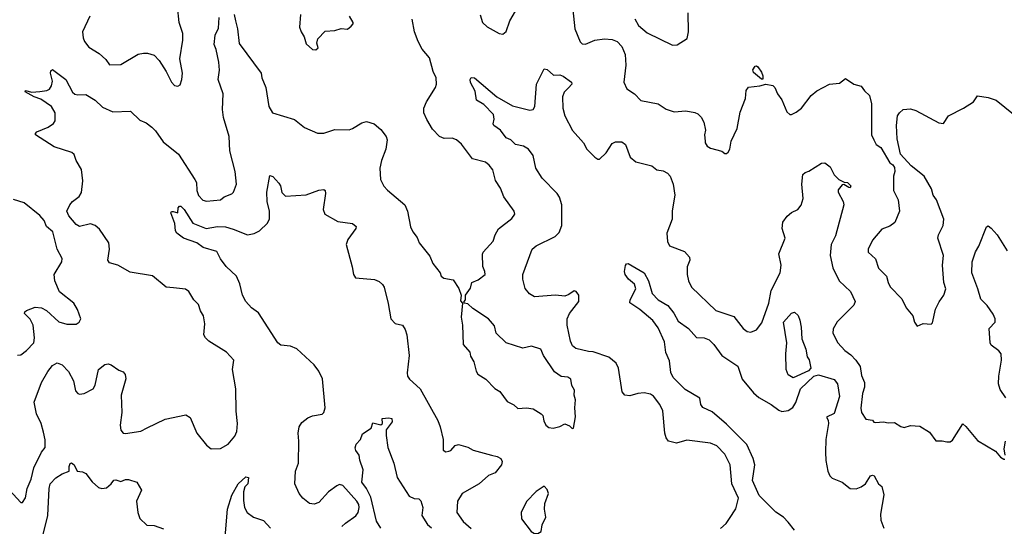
# Model space of a CAD drawing. Extents: x 2133461 to 2293071, y 753526 to 916327.
# Tile 432 of 459: x 2266498 to 2272707, y 864837 to 868032. Entities that reach past the tile are written whole.
import ezdxf

# ---------------------------------------------------------------- set-up
doc = ezdxf.new("R2010")
doc.units = 0

msp = doc.modelspace()

# ---------------------------------------------------------------- linework, layer by layer
at = {"layer": '0CON10XD'}
for points in [[(2266939.4, 868055), (2266894.3, 867955), (2266897.3, 867917.3), (2266906, 867895), (2266935, 867858.8), (2266999.1, 867819.1), (2267041.7, 867781.7), (2267065, 867747.5), (2267135, 867750), (2267245, 867813.8), (2267279.5, 867820.5), (2267305, 867820), (2267345, 867808), (2267376.7, 867775), (2267422, 867705), (2267455, 867637.5), (2267475, 867617.5), (2267495, 867612.5), (2267509.3, 867620.7), (2267521.2, 867655), (2267523.8, 867695), (2267508.6, 867785), (2267526.6, 867903.4), (2267526.7, 867945), (2267504.3, 868015), (2267493.1, 868115)], [(2269402.7, 868062.7), (2269416.2, 868015), (2269445, 867986.2), (2269522.5, 867945), (2269545, 867940), (2269565, 867956.7), (2269588.6, 868025), (2269638.6, 868111.4)], [(2269986.4, 868095), (2269999.1, 867975), (2270032.1, 867892.1), (2270045, 867880), (2270065, 867876.9), (2270125, 867903.5), (2270185, 867910.4), (2270235, 867906.2), (2270265, 867894.5), (2270295, 867862.9), (2270316.6, 867813.4), (2270320, 867745), (2270307.7, 867637.7), (2270326.2, 867595), (2270375, 867563.8), (2270415, 867522.5), (2270525, 867500.6), (2270575, 867468.1), (2270625, 867451.9), (2270697.9, 867457.9), (2270755, 867447.5), (2270775, 867438), (2270795, 867416.7), (2270812, 867385), (2270823.8, 867335), (2270816.7, 867305), (2270820, 867265), (2270820, 867255), (2270833.8, 867235), (2270855, 867221.2), (2270925, 867203.3), (2270945, 867187.5), (2270955, 867187.5), (2270965, 867197.5), (2270976.2, 867215), (2270984.5, 867265.5), (2271022.9, 867345), (2271041.7, 867448.3), (2271074.5, 867535), (2271079.2, 867585), (2271093, 867607), (2271165, 867614.4), (2271204, 867626), (2271246.6, 867616.6), (2271260, 867605), (2271277.1, 867565), (2271305, 867526.7), (2271335, 867450), (2271355, 867433.3), (2271365, 867433.3), (2271395, 867448), (2271428, 867475), (2271490, 867555), (2271525, 867584.4), (2271605, 867625.6), (2271667.3, 867632.7), (2271705, 867661.2), (2271757.5, 867625), (2271803.6, 867613.6), (2271825, 867582.5), (2271856.2, 867555), (2271868.8, 867501.2), (2271870, 867305), (2271883.8, 867275), (2271900, 867245), (2271927.5, 867225), (2271985, 867130), (2272005, 867117.5), (2272015, 867100), (2272017.5, 867075), (2272007.5, 867045), (2272008, 866955), (2272037.1, 866895), (2272045.6, 866825), (2272016.6, 866753.4), (2271985, 866730), (2271935, 866711.2), (2271875, 866641.2), (2271849.4, 866585), (2271848, 866565), (2271894.4, 866524.4), (2271913.8, 866465), (2271963.8, 866415), (2271974, 866375), (2271988.3, 866348.3), (2272061.7, 866271.7), (2272088.8, 866215), (2272130, 866165), (2272140, 866125), (2272158.3, 866098.3), (2272195, 866116.7), (2272245, 866112.5), (2272255, 866120), (2272274.2, 866205.8), (2272296.4, 866253.6), (2272326.7, 866295), (2272337.5, 866335), (2272326, 866375), (2272317.1, 866485), (2272324, 866545), (2272288.6, 866655), (2272291.4, 866675), (2272321.4, 866735), (2272325.8, 866775), (2272278.8, 866895), (2272258, 866925), (2272248, 866965), (2272202.5, 867045), (2272120.2, 867110.2), (2272053.1, 867183.1), (2272031.7, 867281.7), (2272026.5, 867365), (2272034.5, 867425), (2272045.7, 867445), (2272070, 867465), (2272115, 867470.5), (2272149.8, 867459.8), (2272295, 867382), (2272323.6, 867376.4), (2272355, 867426.2), (2272450, 867475), (2272512.5, 867515), (2272538.3, 867551.7), (2272605, 867540.8), (2272656.7, 867525), (2272875, 867347.5)], [(2266722, 867395), (2266721.9, 867445), (2266698.1, 867485), (2266630.4, 867530.4), (2266588.8, 867545), (2266532.7, 867577.3), (2266535, 867586), (2266575, 867576), (2266625, 867578.6), (2266670, 867585), (2266685, 867593.3), (2266698.8, 867615), (2266705.7, 867644.3), (2266691.9, 867695), (2266695, 867710), (2266705, 867718.8), (2266788.6, 867655), (2266830, 867575), (2266845, 867562.5), (2266865, 867557.5), (2266915, 867560), (2266973.8, 867525), (2267020.5, 867480.5), (2267085, 867450), (2267195.9, 867455.9), (2267255, 867398), (2267295, 867380.6), (2267330.8, 867355), (2267355, 867330.8), (2267402.4, 867262.4), (2267498.5, 867185), (2267602.2, 867025), (2267612.2, 867005), (2267614.4, 866955), (2267625, 866923.8), (2267653.4, 866893.4), (2267675, 866887.5), (2267764.1, 866895.9), (2267787.5, 866915), (2267835, 866934), (2267846, 866945), (2267866, 866995), (2267857.1, 867075), (2267823.1, 867205), (2267818.9, 867295), (2267783.1, 867415), (2267777.1, 867465), (2267780.5, 867565), (2267749.5, 867655), (2267757.3, 867712.7), (2267754.6, 867764.6), (2267736.9, 867845), (2267724.2, 867875.8), (2267730.8, 867935), (2267751.3, 867978.7), (2267755.6, 868045)], [(2267851.4, 868065), (2267858.9, 868025), (2267872.2, 867975), (2267882.2, 867882.2), (2268021.2, 867695), (2268025.8, 867665), (2268050.8, 867605), (2268068.1, 867485), (2268092, 867445), (2268231.9, 867401.9), (2268295, 867352.9), (2268375, 867316.9), (2268415, 867316.5), (2268485, 867338.8), (2268575, 867338.5), (2268596, 867345), (2268655, 867381.4), (2268685, 867389.2), (2268734.4, 867374.4), (2268775, 867340), (2268808.6, 867295), (2268815.7, 867275), (2268807.1, 867215), (2268778.6, 867145), (2268770, 867095), (2268774.2, 867025), (2268795, 866982.5), (2268817.1, 866957.1), (2268927.5, 866865), (2268944, 866825), (2268962, 866725), (2268976.2, 866695), (2269005, 866657.5), (2269016.7, 866625), (2269085, 866540), (2269104.3, 866494.3), (2269148.8, 866435), (2269156.7, 866415), (2269172.7, 866402.7), (2269230.7, 866390.7), (2269267.7, 866337.7), (2269282.5, 866295), (2269278.3, 866258.3), (2269290, 866245), (2269282.5, 866155), (2269290, 866105), (2269293.9, 865983.9), (2269335.7, 865935.7), (2269340, 865910), (2269361.2, 865875), (2269376.1, 865816.1), (2269387, 865797), (2269436.7, 865765), (2269495, 865706.7), (2269525, 865687.5), (2269572.5, 865625), (2269615, 865603.3), (2269639.3, 865579.3), (2269695, 865583.3), (2269735, 865577.5), (2269786.1, 865546.1), (2269797.5, 865535), (2269802.7, 865502.7), (2269816.7, 865475), (2269835, 865460), (2269863, 865457), (2269905, 865467.5), (2269935, 865482.5), (2269965, 865470), (2269983, 865453), (2269990, 865455), (2270003, 865527), (2269998.8, 865585), (2270003.8, 865635), (2269993.8, 865665), (2269996.7, 865695), (2269980, 865725), (2269974, 865764), (2269955, 865778), (2269912.1, 865782.1), (2269871.5, 865811.5), (2269801.2, 865915), (2269783.6, 865953.6), (2269725, 865973.3), (2269670.7, 865960.7), (2269565, 865993.8), (2269502.5, 866055), (2269492.4, 866102.4), (2269455, 866145.8), (2269355, 866210), (2269325, 866240), (2269300, 866245), (2269300, 866255), (2269310, 866265), (2269310, 866295), (2269340.7, 866339.3), (2269350, 866375), (2269388.3, 866391.7), (2269432.5, 866425), (2269431.2, 866445), (2269418.8, 866475), (2269416.1, 866553.9), (2269421.2, 866565), (2269484.2, 866635), (2269495.7, 866675), (2269516.7, 866713.3), (2269600.8, 866779.2), (2269620, 866805), (2269616.7, 866825), (2269550, 866915), (2269529.3, 866969.3), (2269498.3, 867018.3), (2269480.8, 867085), (2269459.2, 867115), (2269434.4, 867134.4), (2269353.8, 867155), (2269285, 867248), (2269252.5, 867275), (2269225.9, 867285.9), (2269175, 867283.8), (2269145, 867296), (2269100.9, 867340.9), (2269065, 867402.5), (2269047.1, 867445), (2269046.4, 867475), (2269063.3, 867515), (2269120.6, 867605), (2269126.5, 867625), (2269123.6, 867665), (2269104.5, 867705), (2269081.3, 867791.3), (2269035.4, 867845.4), (2269010, 867895), (2268988.6, 867955), (2268972, 868035)], [(2268268.8, 868065), (2268262.5, 867985), (2268272.5, 867955), (2268292.5, 867925), (2268305, 867880), (2268345, 867843.3), (2268365, 867842.5), (2268380, 867855), (2268372.5, 867885), (2268378.3, 867911.7), (2268425, 867960), (2268485, 867963.3), (2268525, 867976.7), (2268565, 867972.5), (2268589.3, 867990.7), (2268600, 868005), (2268600, 868015), (2268577.5, 868055)], [(2270377.8, 868037.8), (2270399.4, 867995), (2270455, 867948.8), (2270615, 867871.2), (2270645, 867872.5), (2270706.4, 867913.6), (2270716, 867955), (2270714.2, 868075.8)], [(2269792.2, 867032.2), (2269753.6, 867095), (2269735.6, 867175), (2269707.1, 867215), (2269675, 867234.4), (2269625, 867246), (2269594.3, 867274.3), (2269565, 867288), (2269529.2, 867335), (2269488.8, 867365), (2269484, 867375), (2269489.2, 867405), (2269485.7, 867435), (2269425, 867497.1), (2269378.8, 867525), (2269371.3, 867581.3), (2269340, 867635), (2269338.8, 867655), (2269345, 867666.7), (2269366.7, 867665), (2269506, 867545), (2269605, 867488), (2269715, 867462), (2269735, 867466.7), (2269746, 867485), (2269756.4, 867625), (2269805, 867721.2), (2269825, 867718.8), (2269865, 867681.2), (2269905, 867684.2), (2269925, 867676.9), (2269977.9, 867637.9), (2269980.8, 867625), (2269958.3, 867601.7), (2269930.6, 867575), (2269921.9, 867545), (2269923.2, 867473.2), (2269935.7, 867425), (2269983.9, 867333.9), (2270053.8, 867255), (2270073.8, 867215), (2270125, 867166), (2270143.2, 867153.2), (2270155, 867152.5), (2270196.8, 867193.2), (2270235, 867251.2), (2270255, 867261.4), (2270295, 867262.5), (2270317.5, 867245), (2270347.5, 867165), (2270382.5, 867135), (2270485, 867111.2), (2270515, 867086.2), (2270555, 867078.8), (2270582.5, 867065), (2270600, 867045), (2270618, 866995), (2270628.6, 866925), (2270613.2, 866826.8), (2270613.5, 866775), (2270578.1, 866685), (2270582.3, 866632.3), (2270595.8, 866605.8), (2270690.3, 866570.3), (2270722.5, 866535), (2270724.3, 866515), (2270706.6, 866473.4), (2270706.7, 866425), (2270715.5, 866385.5), (2270734.2, 866345), (2270888.7, 866198.7), (2271000.9, 866160.9), (2271061.2, 866085), (2271085, 866066.2), (2271107.7, 866062.3), (2271145, 866076.2), (2271178.7, 866121.3), (2271221.2, 866245), (2271237.3, 866325), (2271293.6, 866435), (2271299.1, 866485), (2271284.3, 866555.7), (2271324.4, 866655), (2271306.7, 866715), (2271310, 866755), (2271337, 866793), (2271365, 866815.6), (2271405.4, 866834.6), (2271425, 866862), (2271439.6, 866905), (2271430, 866995), (2271436.2, 867055), (2271450.6, 867069.4), (2271475, 867075.8), (2271555, 867126.7), (2271575, 867130), (2271608.8, 867105), (2271634.2, 867054.2), (2271663.8, 867025), (2271696.7, 867006.7), (2271717.5, 867005), (2271740, 866985), (2271735, 866972.5), (2271727, 866973), (2271695, 866992.5), (2271685, 866990), (2271660.2, 866959.8), (2271660, 866945), (2271691.9, 866885), (2271695.8, 866865), (2271641.7, 866668.3), (2271614.7, 866615), (2271609.1, 866545), (2271626.2, 866466.2), (2271665, 866385.8), (2271736.9, 866316.9), (2271765.6, 866255), (2271757.9, 866232.1), (2271652.6, 866127.4), (2271628, 866082), (2271626.7, 866055), (2271658.1, 865995), (2271700.8, 865945), (2271738.3, 865918.3), (2271770, 865885), (2271798.8, 865845), (2271807.4, 865787.4), (2271825.6, 865745), (2271825.6, 865715), (2271813.8, 865675), (2271802.5, 865582.5), (2271805.7, 865555), (2271833.8, 865513.8), (2271875, 865506.7), (2271883.9, 865493.9), (2271895, 865491.2), (2271945, 865496.7), (2271975, 865489.2), (2272015, 865492.5), (2272055, 865465.8), (2272075, 865459.4), (2272115, 865472.5), (2272175, 865468), (2272235, 865430), (2272275, 865376.7), (2272315, 865376.7), (2272345, 865368.8), (2272365, 865370), (2272379.5, 865380.5), (2272445, 865482.5), (2272465, 865466.7), (2272538.3, 865378.3), (2272650.7, 865310.7), (2272683.6, 865273.6), (2272705, 865260), (2272710, 865260)], [(2271175, 867656.7), (2271125, 867700), (2271120.8, 867715), (2271135, 867738), (2271145, 867742), (2271153.8, 867735), (2271175, 867702), (2271185, 867677.5), (2271185, 867657.5), (2271175, 867656.7)], [(2266433.8, 865065), (2266505, 864987.5), (2266515, 864987.5), (2266533.9, 865016.1), (2266544.2, 865075), (2266569.5, 865135), (2266586.9, 865205), (2266635, 865303.8), (2266658.9, 865335), (2266658.6, 865381.4), (2266648.5, 865431.5), (2266634.4, 865485.6), (2266603.3, 865546.7), (2266590.2, 865619.8), (2266636.3, 865743.7), (2266675, 865814), (2266705, 865851.4), (2266735, 865867.1), (2266765, 865855.7), (2266805, 865814.4), (2266837.7, 865755), (2266850.5, 865690.5), (2266864.5, 865674.5), (2266875, 865671.4), (2266905, 865675.6), (2266961.4, 865705), (2266975, 865726.7), (2266994.5, 865825), (2267035, 865857.1), (2267055, 865860.8), (2267075, 865855.8), (2267122.6, 865822.6), (2267150.8, 865810.8), (2267164.1, 865794.1), (2267167, 865767), (2267137.3, 865665), (2267142.9, 865555), (2267131.9, 865475), (2267135, 865443.3), (2267150, 865425), (2267165, 865422.5), (2267262.7, 865437.3), (2267302.1, 865457.9), (2267415, 865512), (2267545, 865540), (2267572.3, 865522.3), (2267615, 865423.8), (2267675, 865348.8), (2267705, 865326.7), (2267765, 865328), (2267812.5, 865355), (2267855.3, 865404.7), (2267867.2, 865435), (2267871.9, 865485), (2267862.2, 865562.2), (2267860.5, 865705), (2267840, 865825), (2267847.5, 865885), (2267801.2, 865935), (2267690, 866005), (2267670, 866025), (2267660, 866045), (2267666, 866115), (2267656.2, 866165), (2267638.8, 866195), (2267626.6, 866236.6), (2267596.7, 866265), (2267565, 866318.8), (2267542.7, 866332.7), (2267468.3, 866341.7), (2267421.2, 866345), (2267335, 866416.9), (2267195, 866439.2), (2267116.2, 866485), (2267065, 866498), (2267054.2, 866515.8), (2267064.3, 866585), (2267059.4, 866625), (2267000.9, 866710.9), (2266975, 866734.2), (2266945, 866744.2), (2266875, 866727.5), (2266855, 866740.6), (2266807.5, 866795), (2266796.2, 866825), (2266814.3, 866865), (2266830, 866885), (2266872.7, 866917.3), (2266888.3, 866941.7), (2266896, 867015), (2266887.7, 867087.7), (2266854.3, 867144.3), (2266841.2, 867181.2), (2266826, 867195), (2266715, 867230.8), (2266596.7, 867305), (2266596.7, 867315), (2266606.7, 867325), (2266676.7, 867355), (2266711.7, 867378.3), (2266722, 867395)], [(2268529.1, 864835), (2268552.1, 864857.9), (2268617.7, 864902.3), (2268631.6, 864925), (2268638.4, 864955), (2268635.9, 864975), (2268624.6, 864995), (2268535, 865094.5), (2268515, 865101.5), (2268496.9, 865093.1), (2268445.7, 865055), (2268385, 864987.5), (2268355, 864977.1), (2268325, 864981.4), (2268282.9, 865015), (2268260.6, 865045), (2268232.5, 865105), (2268237.5, 865185), (2268255.4, 865235), (2268259.1, 865375), (2268253.7, 865423.7), (2268260.9, 865465), (2268277.7, 865492.3), (2268315, 865522.2), (2268345, 865534.5), (2268405.4, 865544.6), (2268415.6, 865555), (2268424.4, 865585), (2268407, 865767), (2268384.6, 865815), (2268355, 865854.6), (2268245, 865956.2), (2268205, 865972.5), (2268145, 865980), (2268125, 865993.8), (2268005, 866184), (2267958.8, 866215), (2267925, 866253.8), (2267903.1, 866295), (2267885.7, 866365.7), (2267866.2, 866415), (2267800, 866475), (2267765, 866523.3), (2267741.2, 866571.2), (2267655, 866596.4), (2267615, 866624.3), (2267530, 866655), (2267489.2, 866685), (2267481.3, 866701.3), (2267476.3, 866746.3), (2267452, 866815), (2267455, 866822.5), (2267465, 866823.3), (2267496.2, 866813.8), (2267497.5, 866845), (2267505, 866856.7), (2267515, 866856), (2267535, 866835.8), (2267588.9, 866748.9), (2267674.3, 866715.7), (2267745, 866728.8), (2267795, 866724.7), (2267845, 866711.9), (2267935, 866675.3), (2267976.9, 866683.1), (2268009.3, 866700.7), (2268061.7, 866748.3), (2268074.2, 866775.8), (2268072.9, 866825), (2268059.1, 866885), (2268055.7, 866945), (2268075, 867050), (2268095, 867042.5), (2268131.7, 867001.7), (2268142, 866985), (2268151.7, 866941.7), (2268175, 866918.8), (2268305, 866928), (2268385, 866958), (2268415, 866961.2), (2268423.9, 866953.9), (2268425.8, 866935), (2268411.2, 866835), (2268423.3, 866805), (2268505, 866760), (2268596.8, 866746.8), (2268618.8, 866728.8), (2268618, 866715), (2268567.5, 866645), (2268555.8, 866615), (2268594.4, 866474.4), (2268604, 866425), (2268615, 866403.3), (2268735, 866394.3), (2268765, 866381.4), (2268785, 866361.9), (2268795.4, 866345), (2268822.6, 866242.6), (2268838.1, 866145), (2268865, 866115.8), (2268912.5, 866105), (2268929.1, 866079.1), (2268939.4, 866045), (2268954.5, 865915), (2268941.2, 865805), (2268944.5, 865785), (2268955.7, 865765), (2269023.1, 865703.1), (2269134.4, 865505), (2269150.6, 865465), (2269167.5, 865385), (2269167.5, 865317.5), (2269185, 865307.5), (2269205, 865310), (2269216.7, 865315), (2269245, 865346.7), (2269265, 865352), (2269325, 865335.8), (2269356.8, 865316.8), (2269472.5, 865285), (2269508, 865278), (2269531.2, 865265), (2269541.2, 865245), (2269536.7, 865225), (2269496.2, 865175), (2269455, 865157.5), (2269395.4, 865104.6), (2269289.2, 865045), (2269259.4, 864995), (2269254.3, 864925), (2269295, 864867.5), (2269344, 864824)], [(2270917.3, 864822.7), (2270953.3, 864855), (2270974.2, 864885.8), (2271015, 864947.5), (2271031.4, 865015), (2270988.8, 865105), (2270978.9, 865225), (2270945, 865292), (2270895, 865344.3), (2270855, 865362.2), (2270705, 865380.5), (2270639.1, 865360.9), (2270589.2, 865375), (2270574.7, 865394.7), (2270566.2, 865425), (2270553.3, 865565), (2270535, 865606.2), (2270495, 865658.8), (2270475, 865671.4), (2270435, 865678.6), (2270395, 865674.4), (2270345, 865659.1), (2270314.1, 865664.1), (2270297.5, 865685), (2270274.6, 865834.6), (2270258.9, 865865), (2270213.1, 865903.1), (2270115, 865937.9), (2270085, 865938.9), (2270005, 865958.1), (2269985, 865975.8), (2269972.3, 866005), (2269949.6, 866105), (2269950.4, 866145), (2269965, 866180), (2270024, 866255), (2270024.2, 866294.2), (2270008.1, 866318.1), (2269995, 866322), (2269961.2, 866298.8), (2269935, 866289.2), (2269875.8, 866294.2), (2269745, 866284.3), (2269712.3, 866302.3), (2269685.9, 866335.9), (2269670.8, 866395), (2269671.9, 866425), (2269730, 866585), (2269755, 866605.6), (2269875.3, 866664.7), (2269899.2, 866690.8), (2269916.1, 866733.9), (2269916, 866865), (2269902.8, 866912.8), (2269886.9, 866936.9), (2269792.2, 867032.2)], [(2266485, 865916.7), (2266505, 865918.8), (2266541.2, 865945), (2266586.9, 865995), (2266590.9, 866025), (2266583.3, 866105), (2266565, 866144), (2266528.3, 866178.3), (2266529.5, 866190.5), (2266540.9, 866199.1), (2266595, 866218.1), (2266635, 866214.4), (2266667.8, 866197.8), (2266745, 866125.8), (2266795, 866111.4), (2266855, 866111.2), (2266873.3, 866125), (2266883.3, 866145), (2266862, 866205), (2266838.8, 866245), (2266750, 866315), (2266718.8, 866385), (2266716.2, 866425), (2266763.3, 866505), (2266766.7, 866525), (2266734.3, 866585), (2266708, 866695), (2266667, 866727), (2266652.5, 866765), (2266625, 866796.2), (2266527, 866877), (2266458.6, 866898.6)], [(2272716.7, 865646.7), (2272680.7, 865700.7), (2272671.2, 865735), (2272672.5, 865785), (2272689.7, 865885), (2272686.8, 865925), (2272673.4, 865943.4), (2272625, 865980), (2272617.8, 865995), (2272611.9, 866085), (2272649.2, 866125), (2272648.9, 866145), (2272636.2, 866175), (2272599.1, 866229.1), (2272558.8, 866268.8), (2272540.8, 866335), (2272501.8, 866435), (2272505.4, 866505), (2272525, 866568.8), (2272547, 866603), (2272594, 866725), (2272605, 866731.2), (2272625, 866717.5), (2272661.9, 866675), (2272725, 866574)], [(2271385, 864813.3), (2271344, 864864), (2271315.3, 864895.3), (2271265.6, 864925.6), (2271162.1, 865032.1), (2271118.5, 865125), (2271132.9, 865225), (2271122.8, 865265), (2271083.5, 865353.5), (2270955, 865480.8), (2270865, 865559.2), (2270805, 865586.2), (2270794.3, 865604.3), (2270786.2, 865645), (2270695, 865700.6), (2270618, 865775), (2270603.9, 865806.1), (2270595, 865880), (2270572.5, 865932.5), (2270565, 866000), (2270525, 866088.8), (2270490, 866135), (2270408.1, 866205), (2270346.1, 866246.1), (2270347.5, 866265), (2270384.4, 866335), (2270375, 866364), (2270336.2, 866395), (2270316, 866425), (2270312.5, 866445), (2270318.8, 866481.2), (2270325, 866492.5), (2270335, 866493.8), (2270435, 866435.6), (2270463.6, 866385), (2270485.7, 866305), (2270524.7, 866264.7), (2270585, 866230), (2270622.1, 866182.1), (2270650.9, 866130.9), (2270715.6, 866085), (2270765, 866027.3), (2270815, 866026.2), (2270845, 866012.7), (2270875, 865983.9), (2270925.2, 865915.2), (2271027.1, 865847.1), (2271054, 865765), (2271125, 865678.2), (2271159.2, 865649.1), (2271236.2, 865606.2), (2271285, 865568.5), (2271305, 865561.9), (2271345, 865567.1), (2271373.1, 865586.9), (2271391.8, 865618.2), (2271420.8, 865705), (2271506.4, 865783.6), (2271535, 865792), (2271635, 865762), (2271654.2, 865735), (2271668.6, 865655), (2271635, 865549.2), (2271586.2, 865525), (2271596.5, 865506.5), (2271599.1, 865485), (2271582.2, 865385), (2271579.6, 865305), (2271581.2, 865251.2), (2271594, 865184), (2271606.7, 865155), (2271620.7, 865140.7), (2271685.3, 865115.3), (2271735.7, 865075.7), (2271773, 865073), (2271803.9, 865086.1), (2271831.4, 865105), (2271864, 865155), (2271875, 865158.8), (2271886, 865156), (2271913.8, 865105), (2271935, 865087.5), (2271947.8, 865035), (2271927, 864913), (2271928.9, 864875), (2271948.2, 864825)], [(2271375, 865773.8), (2271345, 865792.3), (2271330.9, 865825), (2271329.2, 865925), (2271336.7, 865995), (2271315.5, 866125), (2271365, 866182), (2271385, 866188.6), (2271407, 866167), (2271417, 866137), (2271426.3, 866093.7), (2271430, 866020), (2271455.8, 865955), (2271463.3, 865905), (2271476.4, 865886.4), (2271486, 865834), (2271472.7, 865817.3), (2271375, 865773.8)], [(2268776.1, 864826.1), (2268748.6, 864868.6), (2268711.9, 865021.9), (2268685.3, 865075.3), (2268655.6, 865115), (2268664, 865194), (2268642.9, 865255), (2268638.8, 865285), (2268616.7, 865315), (2268613, 865333), (2268620, 865355), (2268646.7, 865385), (2268660.7, 865419.3), (2268715, 865456.7), (2268725, 865490), (2268775, 865476.2), (2268786.2, 865485), (2268783.3, 865516.7), (2268825, 865522), (2268845, 865517.5), (2268846.2, 865495), (2268808.8, 865445), (2268809.5, 865409.5), (2268820, 865335), (2268857.5, 865235), (2268877.5, 865145), (2268955, 865027.5), (2268985, 865012.5), (2269015, 865011.2), (2269028.6, 864998.6), (2269040.8, 864955), (2269033.8, 864905), (2269069.5, 864849.5), (2269095, 864828.1)], [(2272712.5, 865285), (2272706.2, 865325), (2272713.8, 865375)], [(2266642.4, 864767.6), (2266675.9, 864905), (2266683.9, 865075), (2266690.3, 865105), (2266725, 865143.8), (2266765, 865168.1), (2266810, 865185), (2266810, 865215), (2266817, 865233), (2266825, 865237.5), (2266842.5, 865225), (2266860, 865185), (2266895, 865181.2), (2266915, 865170), (2266955, 865116.7), (2266995, 865081.2), (2267015, 865076.2), (2267045, 865080), (2267074, 865106), (2267092.7, 865127.3), (2267105, 865130), (2267135, 865120), (2267165, 865132.5), (2267185, 865132.5), (2267236.4, 865116.4), (2267266.2, 865065), (2267233.8, 864995), (2267243.3, 864925), (2267256.4, 864886.4), (2267300, 864845), (2267345, 864841.2), (2267405, 864821.4)], [(2267792.5, 864745), (2267809.2, 864945), (2267835, 865032.5), (2267876.7, 865105), (2267925, 865150), (2267940, 865145), (2267936.7, 865105), (2267917.5, 865085), (2267910, 865055), (2267909.5, 864999.5), (2267916, 864955), (2267932, 864925), (2267973.3, 864895), (2268035, 864874.2), (2268078.8, 864825)], [(2269765, 864792.5), (2269787.5, 864805), (2269793.6, 864846.4), (2269815.9, 864894.1), (2269808, 864945), (2269809.3, 864980.7), (2269832.5, 865045), (2269825, 865070), (2269805, 865090), (2269755, 865057.5), (2269695, 864992.5), (2269660, 864925), (2269662.5, 864885), (2269723.6, 864803.6), (2269745, 864792.5), (2269765, 864792.5)]]:
    msp.add_lwpolyline(points, dxfattribs=at)

doc.saveas('drawing.dxf')
